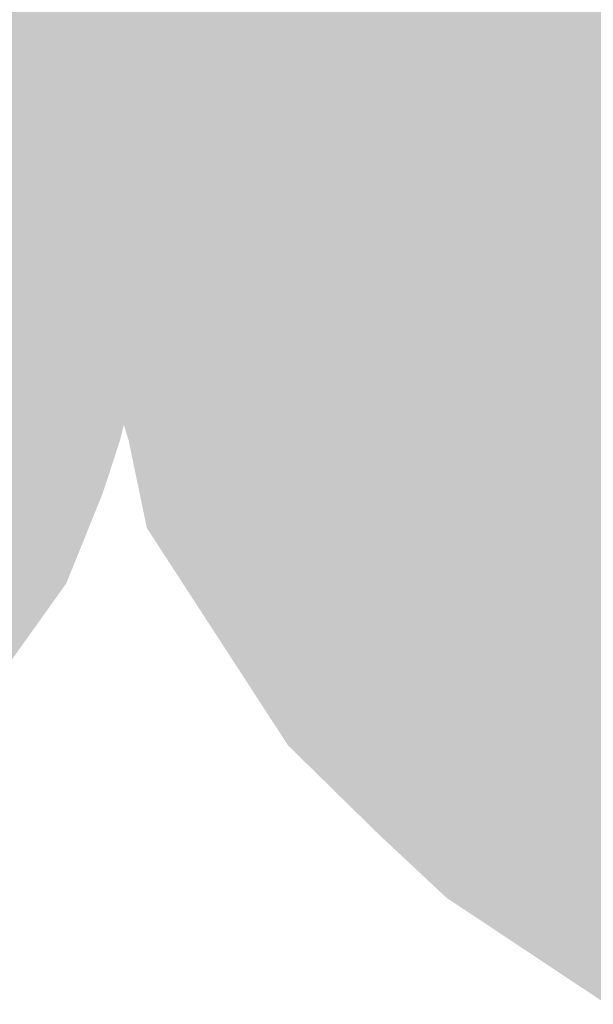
# Model space of a CAD drawing. Extents: x -2 to 113, y -136 to 16.
# Tile 301 of 541: x 3.999 to 4.618, y 12.137 to 13.199. Entities that reach past the tile are written whole.
import ezdxf

# ---------------------------------------------------------------- set-up
doc = ezdxf.new("R2010")
doc.units = 0
doc.header["$MEASUREMENT"] = 0
doc.linetypes.add('SOLID', pattern=[0])
doc.layers.get('0').update_dxf_attribs({"linetype": 'SOLID'})
for name, color, linetype in [('1', 7, 'SOLID'), ('10', 7, 'SOLID'), ('11', 7, 'SOLID'), ('12', 7, 'SOLID'), ('13', 7, 'SOLID'), ('14', 7, 'SOLID'), ('15', 7, 'SOLID'), ('16', 7, 'SOLID'), ('17', 7, 'SOLID'), ('18', 7, 'SOLID'), ('19', 7, 'SOLID'), ('2', 7, 'SOLID'), ('20', 7, 'SOLID'), ('21', 7, 'SOLID'), ('22', 7, 'SOLID'), ('23', 7, 'SOLID'), ('24', 7, 'SOLID'), ('25', 7, 'SOLID'), ('26', 7, 'SOLID'), ('27', 7, 'SOLID'), ('28', 7, 'SOLID'), ('29', 7, 'SOLID'), ('3', 7, 'SOLID'), ('30', 7, 'SOLID'), ('31', 7, 'SOLID'), ('32', 7, 'SOLID'), ('33', 7, 'SOLID'), ('34', 7, 'SOLID'), ('35', 7, 'SOLID'), ('36', 7, 'SOLID'), ('37', 7, 'SOLID'), ('38', 7, 'SOLID'), ('39', 7, 'SOLID'), ('4', 7, 'SOLID'), ('40', 7, 'SOLID'), ('41', 7, 'SOLID'), ('42', 7, 'SOLID'), ('43', 7, 'SOLID'), ('44', 7, 'SOLID'), ('45', 7, 'SOLID'), ('46', 7, 'SOLID'), ('47', 7, 'SOLID'), ('48', 7, 'SOLID'), ('49', 7, 'SOLID'), ('5', 7, 'SOLID'), ('50', 7, 'SOLID'), ('51', 7, 'SOLID'), ('52', 7, 'SOLID'), ('53', 7, 'SOLID'), ('54', 7, 'SOLID'), ('55', 7, 'SOLID'), ('56', 7, 'SOLID'), ('57', 7, 'SOLID'), ('58', 7, 'SOLID'), ('59', 7, 'SOLID'), ('6', 7, 'SOLID'), ('60', 7, 'SOLID'), ('61', 7, 'SOLID'), ('62', 7, 'SOLID'), ('63', 7, 'SOLID'), ('64', 7, 'SOLID'), ('65', 7, 'SOLID'), ('66', 7, 'SOLID'), ('67', 7, 'SOLID'), ('68', 7, 'SOLID'), ('7', 7, 'SOLID'), ('8', 7, 'SOLID'), ('9', 7, 'SOLID')]:
    doc.layers.add(name, color=color, linetype=linetype)

# ---------------------------------------------------------------- blocks, each defined once
blk = doc.blocks.new('DGRFC_SCDOT')
at = {"color": 7}
for points in [[(1448.817, 324), (1547.817, 717.5), (1448.817, 324), (1365.317, 1122)], [(1476.21, 801.477), (1492.317, 654), (1476.21, 801.477), (1532.317, 473)], [(1476.21, 801.477), (1532.317, 473), (1476.21, 801.477), (2063.846, 757.188)], [(1532.317, 473), (2091.317, 714.5), (1532.317, 473), (2063.846, 757.188)], [(1448.817, 324), (1542.817, 548.5), (1448.817, 324), (1547.817, 717.5)], [(1542.817, 548.5), (1547.817, 624), (1542.817, 548.5), (1547.817, 717.5)], [(1532.317, 473), (2131.817, 659), (1532.317, 473), (2091.317, 714.5)], [(1492.317, 654), (1512.317, 538.5), (1492.317, 654), (1532.317, 473)], [(1532.317, 473), (1808.317, 147.5), (1532.317, 473), (2131.817, 659)], [(1542.817, 548.5), (1547.817, 588.5), (1542.817, 548.5), (1547.817, 624)], [(1448.817, 324), (1517.317, 442.5), (1448.817, 324), (1542.817, 548.5)], [(1517.317, 442.5), (1537.317, 513), (1517.317, 442.5), (1542.817, 548.5)], [(1517.317, 442.5), (1527.317, 473), (1517.317, 442.5), (1537.317, 513)], [(1532.317, 473), (1542.817, 422.5), (1532.317, 473), (1624.317, 297)], [(1532.317, 473), (1624.317, 297), (1532.317, 473), (1808.317, 147.5)], [(1448.817, 324), (1496.317, 390.5), (1448.817, 324), (1517.317, 442.5)], [(1624.317, 297), (1677.317, 245), (1624.317, 297), (1715.817, 209)], [(1624.317, 297), (1715.817, 209), (1624.317, 297), (1808.317, 147.5)]]:
    blk.add_solid(points, dxfattribs=at)

msp = doc.modelspace()

# ---------------------------------------------------------------- block references
at = {"xscale": 0.001868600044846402, "yscale": 0.001868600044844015, "zscale": 14.70588235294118}
msp.add_blockref('DGRFC_SCDOT', (1.2531, 11.8615), dxfattribs=at)
at = {"layer": '1', "xscale": 0.001868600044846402, "yscale": 0.001868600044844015, "zscale": 14.70588235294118}
msp.add_blockref('DGRFC_SCDOT', (1.2531, 11.8615), dxfattribs=at)
at = {"layer": '10', "xscale": 0.001868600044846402, "yscale": 0.001868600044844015, "zscale": 14.70588235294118}
msp.add_blockref('DGRFC_SCDOT', (1.2531, 11.8615), dxfattribs=at)
at = {"layer": '11', "xscale": 0.001868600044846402, "yscale": 0.001868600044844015, "zscale": 14.70588235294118}
msp.add_blockref('DGRFC_SCDOT', (1.2531, 11.8615), dxfattribs=at)
at = {"layer": '12', "xscale": 0.001868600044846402, "yscale": 0.001868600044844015, "zscale": 14.70588235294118}
msp.add_blockref('DGRFC_SCDOT', (1.2531, 11.8615), dxfattribs=at)
at = {"layer": '13', "xscale": 0.001868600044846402, "yscale": 0.001868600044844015, "zscale": 14.70588235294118}
msp.add_blockref('DGRFC_SCDOT', (1.2531, 11.8615), dxfattribs=at)
at = {"layer": '14', "xscale": 0.001868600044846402, "yscale": 0.001868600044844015, "zscale": 14.70588235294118}
msp.add_blockref('DGRFC_SCDOT', (1.2531, 11.8615), dxfattribs=at)
at = {"layer": '15', "xscale": 0.001868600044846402, "yscale": 0.001868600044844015, "zscale": 14.70588235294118}
msp.add_blockref('DGRFC_SCDOT', (1.2531, 11.8615), dxfattribs=at)
at = {"layer": '16', "xscale": 0.001868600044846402, "yscale": 0.001868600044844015, "zscale": 14.70588235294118}
msp.add_blockref('DGRFC_SCDOT', (1.2531, 11.8615), dxfattribs=at)
at = {"layer": '17', "xscale": 0.001868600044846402, "yscale": 0.001868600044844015, "zscale": 14.70588235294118}
msp.add_blockref('DGRFC_SCDOT', (1.2531, 11.8615), dxfattribs=at)
at = {"layer": '18', "xscale": 0.001868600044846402, "yscale": 0.001868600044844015, "zscale": 14.70588235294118}
msp.add_blockref('DGRFC_SCDOT', (1.2531, 11.8615), dxfattribs=at)
at = {"layer": '19', "xscale": 0.001868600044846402, "yscale": 0.001868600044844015, "zscale": 14.70588235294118}
msp.add_blockref('DGRFC_SCDOT', (1.2531, 11.8615), dxfattribs=at)
at = {"layer": '2', "xscale": 0.001868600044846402, "yscale": 0.001868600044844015, "zscale": 14.70588235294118}
msp.add_blockref('DGRFC_SCDOT', (1.2531, 11.8615), dxfattribs=at)
at = {"layer": '20', "xscale": 0.001868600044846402, "yscale": 0.001868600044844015, "zscale": 14.70588235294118}
msp.add_blockref('DGRFC_SCDOT', (1.2531, 11.8615), dxfattribs=at)
at = {"layer": '21', "xscale": 0.001868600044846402, "yscale": 0.001868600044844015, "zscale": 14.70588235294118}
msp.add_blockref('DGRFC_SCDOT', (1.2531, 11.8615), dxfattribs=at)
at = {"layer": '22', "xscale": 0.001868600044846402, "yscale": 0.001868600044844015, "zscale": 14.70588235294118}
msp.add_blockref('DGRFC_SCDOT', (1.2531, 11.8615), dxfattribs=at)
at = {"layer": '23', "xscale": 0.001868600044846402, "yscale": 0.001868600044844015, "zscale": 14.70588235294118}
msp.add_blockref('DGRFC_SCDOT', (1.2531, 11.8615), dxfattribs=at)
at = {"layer": '24', "xscale": 0.001868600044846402, "yscale": 0.001868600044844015, "zscale": 14.70588235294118}
msp.add_blockref('DGRFC_SCDOT', (1.2531, 11.8615), dxfattribs=at)
at = {"layer": '25', "xscale": 0.001868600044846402, "yscale": 0.001868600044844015, "zscale": 14.70588235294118}
msp.add_blockref('DGRFC_SCDOT', (1.2531, 11.8615), dxfattribs=at)
at = {"layer": '26', "xscale": 0.001868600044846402, "yscale": 0.001868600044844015, "zscale": 14.70588235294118}
msp.add_blockref('DGRFC_SCDOT', (1.2531, 11.8615), dxfattribs=at)
at = {"layer": '27', "xscale": 0.001868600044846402, "yscale": 0.001868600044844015, "zscale": 14.70588235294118}
msp.add_blockref('DGRFC_SCDOT', (1.2531, 11.8615), dxfattribs=at)
at = {"layer": '28', "xscale": 0.001868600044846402, "yscale": 0.001868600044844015, "zscale": 14.70588235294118}
msp.add_blockref('DGRFC_SCDOT', (1.2531, 11.8615), dxfattribs=at)
at = {"layer": '29', "xscale": 0.001868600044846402, "yscale": 0.001868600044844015, "zscale": 14.70588235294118}
msp.add_blockref('DGRFC_SCDOT', (1.2531, 11.8615), dxfattribs=at)
at = {"layer": '3', "xscale": 0.001868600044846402, "yscale": 0.001868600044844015, "zscale": 14.70588235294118}
msp.add_blockref('DGRFC_SCDOT', (1.2531, 11.8615), dxfattribs=at)
at = {"layer": '30', "xscale": 0.001868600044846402, "yscale": 0.001868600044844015, "zscale": 14.70588235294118}
msp.add_blockref('DGRFC_SCDOT', (1.2531, 11.8615), dxfattribs=at)
at = {"layer": '31', "xscale": 0.001868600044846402, "yscale": 0.001868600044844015, "zscale": 14.70588235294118}
msp.add_blockref('DGRFC_SCDOT', (1.2531, 11.8615), dxfattribs=at)
at = {"layer": '32', "xscale": 0.001868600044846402, "yscale": 0.001868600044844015, "zscale": 14.70588235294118}
msp.add_blockref('DGRFC_SCDOT', (1.2531, 11.8615), dxfattribs=at)
at = {"layer": '33', "xscale": 0.001868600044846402, "yscale": 0.001868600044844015, "zscale": 14.70588235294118}
msp.add_blockref('DGRFC_SCDOT', (1.2531, 11.8615), dxfattribs=at)
at = {"layer": '34', "xscale": 0.001868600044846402, "yscale": 0.001868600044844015, "zscale": 14.70588235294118}
msp.add_blockref('DGRFC_SCDOT', (1.2531, 11.8615), dxfattribs=at)
at = {"layer": '35', "xscale": 0.001868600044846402, "yscale": 0.001868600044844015, "zscale": 14.70588235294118}
msp.add_blockref('DGRFC_SCDOT', (1.2531, 11.8615), dxfattribs=at)
at = {"layer": '36', "xscale": 0.001868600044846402, "yscale": 0.001868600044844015, "zscale": 14.70588235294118}
msp.add_blockref('DGRFC_SCDOT', (1.2531, 11.8615), dxfattribs=at)
at = {"layer": '37', "xscale": 0.001868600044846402, "yscale": 0.001868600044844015, "zscale": 14.70588235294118}
msp.add_blockref('DGRFC_SCDOT', (1.2531, 11.8615), dxfattribs=at)
at = {"layer": '38', "xscale": 0.001868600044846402, "yscale": 0.001868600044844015, "zscale": 14.70588235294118}
msp.add_blockref('DGRFC_SCDOT', (1.2531, 11.8615), dxfattribs=at)
at = {"layer": '39', "xscale": 0.001868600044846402, "yscale": 0.001868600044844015, "zscale": 14.70588235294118}
msp.add_blockref('DGRFC_SCDOT', (1.2531, 11.8615), dxfattribs=at)
at = {"layer": '4', "xscale": 0.001868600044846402, "yscale": 0.001868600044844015, "zscale": 14.70588235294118}
msp.add_blockref('DGRFC_SCDOT', (1.2531, 11.8615), dxfattribs=at)
at = {"layer": '40', "xscale": 0.001868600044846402, "yscale": 0.001868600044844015, "zscale": 14.70588235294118}
msp.add_blockref('DGRFC_SCDOT', (1.2531, 11.8615), dxfattribs=at)
at = {"layer": '41', "xscale": 0.001868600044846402, "yscale": 0.001868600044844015, "zscale": 14.70588235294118}
msp.add_blockref('DGRFC_SCDOT', (1.2531, 11.8615), dxfattribs=at)
at = {"layer": '42', "xscale": 0.001868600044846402, "yscale": 0.001868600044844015, "zscale": 14.70588235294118}
msp.add_blockref('DGRFC_SCDOT', (1.2531, 11.8615), dxfattribs=at)
at = {"layer": '43', "xscale": 0.001868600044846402, "yscale": 0.001868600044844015, "zscale": 14.70588235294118}
msp.add_blockref('DGRFC_SCDOT', (1.2531, 11.8615), dxfattribs=at)
at = {"layer": '44', "xscale": 0.001868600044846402, "yscale": 0.001868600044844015, "zscale": 14.70588235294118}
msp.add_blockref('DGRFC_SCDOT', (1.2531, 11.8615), dxfattribs=at)
at = {"layer": '45', "xscale": 0.001868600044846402, "yscale": 0.001868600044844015, "zscale": 14.70588235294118}
msp.add_blockref('DGRFC_SCDOT', (1.2531, 11.8615), dxfattribs=at)
at = {"layer": '46', "xscale": 0.001868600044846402, "yscale": 0.001868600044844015, "zscale": 14.70588235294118}
msp.add_blockref('DGRFC_SCDOT', (1.2531, 11.8615), dxfattribs=at)
at = {"layer": '47', "xscale": 0.001868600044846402, "yscale": 0.001868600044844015, "zscale": 14.70588235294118}
msp.add_blockref('DGRFC_SCDOT', (1.2531, 11.8615), dxfattribs=at)
at = {"layer": '48', "xscale": 0.001868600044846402, "yscale": 0.001868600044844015, "zscale": 14.70588235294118}
msp.add_blockref('DGRFC_SCDOT', (1.2531, 11.8615), dxfattribs=at)
at = {"layer": '49', "xscale": 0.001868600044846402, "yscale": 0.001868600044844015, "zscale": 14.70588235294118}
msp.add_blockref('DGRFC_SCDOT', (1.2531, 11.8615), dxfattribs=at)
at = {"layer": '5', "xscale": 0.001868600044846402, "yscale": 0.001868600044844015, "zscale": 14.70588235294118}
msp.add_blockref('DGRFC_SCDOT', (1.2531, 11.8615), dxfattribs=at)
at = {"layer": '50', "xscale": 0.001868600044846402, "yscale": 0.001868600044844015, "zscale": 14.70588235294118}
msp.add_blockref('DGRFC_SCDOT', (1.2531, 11.8615), dxfattribs=at)
at = {"layer": '51', "xscale": 0.001868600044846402, "yscale": 0.001868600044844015, "zscale": 14.70588235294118}
msp.add_blockref('DGRFC_SCDOT', (1.2531, 11.8615), dxfattribs=at)
at = {"layer": '52', "xscale": 0.001868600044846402, "yscale": 0.001868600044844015, "zscale": 14.70588235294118}
msp.add_blockref('DGRFC_SCDOT', (1.2531, 11.8615), dxfattribs=at)
at = {"layer": '53', "xscale": 0.001868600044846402, "yscale": 0.001868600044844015, "zscale": 14.70588235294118}
msp.add_blockref('DGRFC_SCDOT', (1.2531, 11.8615), dxfattribs=at)
at = {"layer": '54', "xscale": 0.001868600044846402, "yscale": 0.001868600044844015, "zscale": 14.70588235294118}
msp.add_blockref('DGRFC_SCDOT', (1.2531, 11.8615), dxfattribs=at)
at = {"layer": '55', "xscale": 0.001868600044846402, "yscale": 0.001868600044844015, "zscale": 14.70588235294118}
msp.add_blockref('DGRFC_SCDOT', (1.2531, 11.8615), dxfattribs=at)
at = {"layer": '56', "xscale": 0.001868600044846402, "yscale": 0.001868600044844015, "zscale": 14.70588235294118}
msp.add_blockref('DGRFC_SCDOT', (1.2531, 11.8615), dxfattribs=at)
at = {"layer": '57', "xscale": 0.001868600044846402, "yscale": 0.001868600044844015, "zscale": 14.70588235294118}
msp.add_blockref('DGRFC_SCDOT', (1.2531, 11.8615), dxfattribs=at)
at = {"layer": '58', "xscale": 0.001868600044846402, "yscale": 0.001868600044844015, "zscale": 14.70588235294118}
msp.add_blockref('DGRFC_SCDOT', (1.2531, 11.8615), dxfattribs=at)
at = {"layer": '59', "xscale": 0.001868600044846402, "yscale": 0.001868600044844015, "zscale": 14.70588235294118}
msp.add_blockref('DGRFC_SCDOT', (1.2531, 11.8615), dxfattribs=at)
at = {"layer": '6', "xscale": 0.001868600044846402, "yscale": 0.001868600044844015, "zscale": 14.70588235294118}
msp.add_blockref('DGRFC_SCDOT', (1.2531, 11.8615), dxfattribs=at)
at = {"layer": '60', "xscale": 0.001868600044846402, "yscale": 0.001868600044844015, "zscale": 14.70588235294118}
msp.add_blockref('DGRFC_SCDOT', (1.2531, 11.8615), dxfattribs=at)
at = {"layer": '61', "xscale": 0.001868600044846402, "yscale": 0.001868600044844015, "zscale": 14.70588235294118}
msp.add_blockref('DGRFC_SCDOT', (1.2531, 11.8615), dxfattribs=at)
at = {"layer": '62', "xscale": 0.001868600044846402, "yscale": 0.001868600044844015, "zscale": 14.70588235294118}
msp.add_blockref('DGRFC_SCDOT', (1.2531, 11.8615), dxfattribs=at)
at = {"layer": '63', "xscale": 0.001868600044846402, "yscale": 0.001868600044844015, "zscale": 14.70588235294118}
msp.add_blockref('DGRFC_SCDOT', (1.2531, 11.8615), dxfattribs=at)
at = {"layer": '64', "xscale": 0.001868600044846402, "yscale": 0.001868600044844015, "zscale": 14.70588235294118}
msp.add_blockref('DGRFC_SCDOT', (1.2531, 11.8615), dxfattribs=at)
at = {"layer": '65', "xscale": 0.001868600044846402, "yscale": 0.001868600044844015, "zscale": 14.70588235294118}
msp.add_blockref('DGRFC_SCDOT', (1.2531, 11.8615), dxfattribs=at)
at = {"layer": '66', "xscale": 0.001868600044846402, "yscale": 0.001868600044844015, "zscale": 14.70588235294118}
msp.add_blockref('DGRFC_SCDOT', (1.2531, 11.8615), dxfattribs=at)
at = {"layer": '67', "xscale": 0.001868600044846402, "yscale": 0.001868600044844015, "zscale": 14.70588235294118}
msp.add_blockref('DGRFC_SCDOT', (1.2531, 11.8615), dxfattribs=at)
at = {"layer": '68', "xscale": 0.001868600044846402, "yscale": 0.001868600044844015, "zscale": 14.70588235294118}
msp.add_blockref('DGRFC_SCDOT', (1.2531, 11.8615), dxfattribs=at)
at = {"layer": '7', "xscale": 0.001868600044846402, "yscale": 0.001868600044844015, "zscale": 14.70588235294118}
msp.add_blockref('DGRFC_SCDOT', (1.2531, 11.8615), dxfattribs=at)
at = {"layer": '8', "xscale": 0.001868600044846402, "yscale": 0.001868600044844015, "zscale": 14.70588235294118}
msp.add_blockref('DGRFC_SCDOT', (1.2531, 11.8615), dxfattribs=at)
at = {"layer": '9', "xscale": 0.001868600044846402, "yscale": 0.001868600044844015, "zscale": 14.70588235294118}
msp.add_blockref('DGRFC_SCDOT', (1.2531, 11.8615), dxfattribs=at)

doc.saveas('drawing.dxf')
